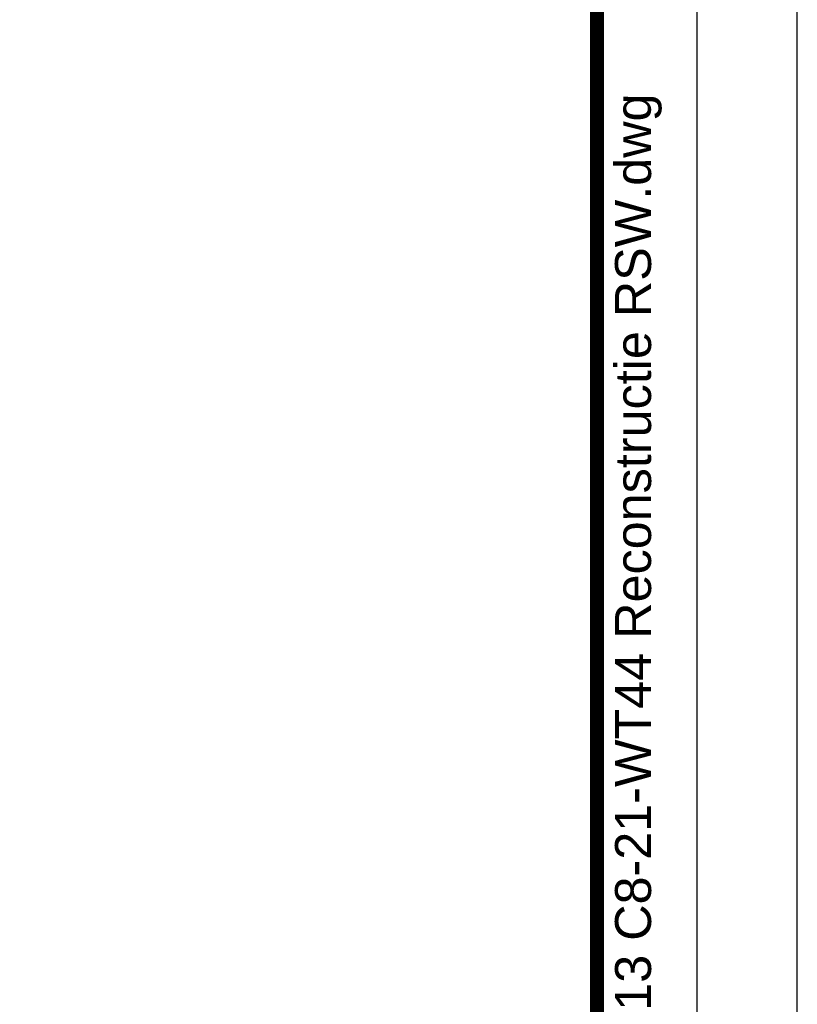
# Paper-space layout 'A0' of a CAD drawing. Header units: metres. Extents: x 0 to 1300, y 0 to 841.
# Tile 1052 of 1056: x 1150 to 1189, y 128 to 178. Entities that reach past the tile are written whole.
import ezdxf
from ezdxf.enums import TextEntityAlignment as Align

# ---------------------------------------------------------------- set-up
doc = ezdxf.new("R2010")
doc.units = ezdxf.units.M
for name, color, linetype, lineweight in [('X-XX-AL-TEKENBLAD-S @ 1', 7, 'Continuous', 25), ('X-XX-AL-TEKENBLAD_KADER-G', 7, 'Continuous', 25), ('X-XX-AL-TEKENBLAD_KADER_ROOSTERVERDELING-G', 7, 'Continuous', 25), ('X-XX-AL-TEKENBLAD_TITELBLOK-G', 7, 'Continuous', 25)]:
    doc.layers.add(name, color=color, linetype=linetype, lineweight=lineweight)
doc.styles.add('03_50', font='arial.ttf', dxfattribs={"height": 175})
doc.styles.add('BUROTEXT', font='arial.ttf')

# ---------------------------------------------------------------- blocks, each defined once
blk = doc.blocks.new('SAL-TEKENBLAD_A0-SO')
at = {"layer": 'X-XX-AL-TEKENBLAD_KADER-G'}
blk.add_line((1189, 0), (1189, 841), dxfattribs=at)
at = {"layer": 'X-XX-AL-TEKENBLAD_KADER-G', "const_width": 0.7, "flags": 128}
blk.add_lwpolyline([(20, 10), (1179, 10), (1179, 831), (20, 831)], close=True, dxfattribs=at)
at = {"layer": 'X-XX-AL-TEKENBLAD_KADER_ROOSTERVERDELING-G'}
blk.add_line((1184, 5), (1184, 836), dxfattribs=at)
blk = doc.blocks.new('*U14')
at = {"layer": 'X-XX-AL-TEKENBLAD_TITELBLOK-G', "insert": (190.902, 0.239), "char_height": 1.799868, "attachment_point": 1, "rotation": 90, "style": '03_50'}
blk.add_mtext('T:\\\\Afdelingen\\\\IBDpro2013\\\\3603-17 Aanleg overige wegen DKIV\\\\14 Tekeningen\\\\14.05 Bestek\\\\Erik\\\\20240213 C8-21-WT44 Reconstructie RSW.dwg', dxfattribs=at)
at = {"layer": 'X-XX-AL-TEKENBLAD_TITELBLOK-G', "style": 'BUROTEXT'}
for tag, height, p in [('TEKP1', 4, (27.392, 59.113)), ('TEKPL1', 1.8, (150.898, 55.778)), ('TEKP2', 4, (27.392, 52.566)), ('TEKOP1', 4, (27.392, 44.917)), ('TEKMK', 1.8, (150.991, 41.83)), ('TEKON1', 4, (27.392, 37.358)), ('TEKON2', 4, (27.392, 30.423)), ('TEKPA1', 1.8, (150.991, 26.9)), ('TEKFASE', 4, (27.392, 22.773)), ('TEKBEST', 1.8, (27.389, 14.947)), ('TEKF', 1.8, (102.639, 14.958)), ('TEKARCH', 1.8, (27.389, 10.222)), ('TEKSC', 1.8, (102.548, 10.233)), ('TEKPNR', 4, (27.392, 5.497)), ('TEKBN', 4, (102.548, 5.508)), ('TEKWZ', 4, (169.998, 5.508))]:
    blk.add_attdef(tag, text='', height=height, dxfattribs=at).set_placement(p, align=Align.TOP_LEFT)
blk.add_attdef('TEKDT', text='', height=1.8, dxfattribs=at).set_placement((181.285, 13.68), align=Align.TOP_RIGHT)

psp = doc.layouts.new('A0')

# ---------------------------------------------------------------- block references
at = {"layer": 'X-XX-AL-TEKENBLAD-S @ 1'}
psp.add_blockref('SAL-TEKENBLAD_A0-SO', (0.013, -0.01), dxfattribs=at)
at = {"layer": 'X-XX-AL-TEKENBLAD_TITELBLOK-G'}
psp.add_blockref('*U14', (989.003, 9.99), dxfattribs=at)

doc.saveas('drawing.dxf')
